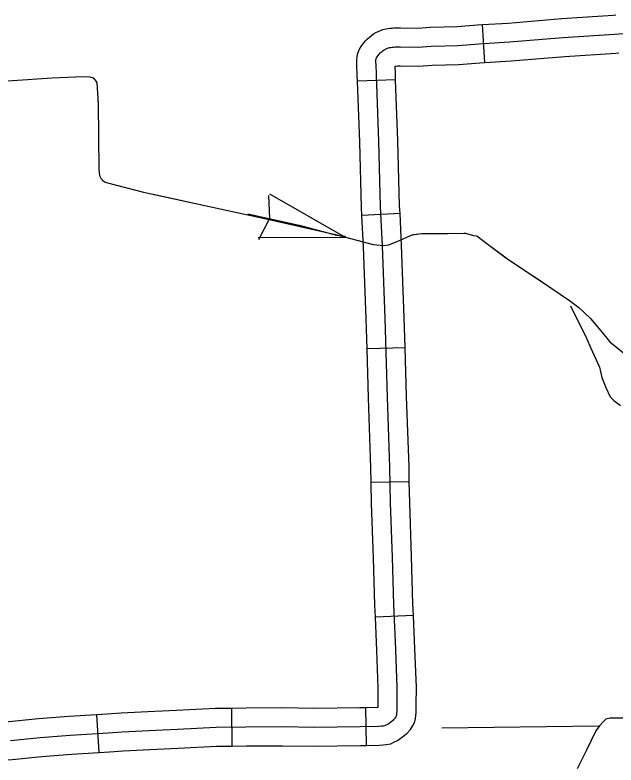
# Model space of a CAD drawing. Extents: x 1084508 to 1142749, y 1057638 to 1093403.
# Drawn here: x 1116443 to 1117186, y 1070931 to 1071859 of the extents above; entities that cross this region are included whole.
import ezdxf

# ---------------------------------------------------------------- set-up
doc = ezdxf.new("R2010")
doc.units = 0
for name, color, linetype in [('Level 32', 7, 'Continuous'), ('Level 43', 7, 'Continuous'), ('Level 47', 7, 'Continuous'), ('Level 5', 7, 'Continuous')]:
    doc.layers.add(name, color=color, linetype=linetype)

msp = doc.modelspace()

# ---------------------------------------------------------------- linework, layer by layer
at = {"layer": 'Level 32'}
for p, q in [((1117024.12, 1071800.09), (1117021.15, 1071847.08)), ((1116913.67, 1071778.93), (1116866.62, 1071777.19)), ((1116919.17, 1071613.61), (1116872.14, 1071611.24)), ((1116925.41, 1071447.46), (1116878.34, 1071446.18)), ((1116930.65, 1071281.61), (1116883.57, 1071280.74)), ((1116935.79, 1071116.56), (1116888.75, 1071114.5)), ((1116711.78, 1070954.85), (1116711.13, 1071001.92)), ((1116877.6, 1070955.72), (1116876.75, 1071002.8)), ((1116547.36, 1070947.04), (1116544.5, 1070994.04))]:
    msp.add_line(p, q, dxfattribs=at)
for points in [[(1117021.15, 1071847.08), (1117052.91, 1071849.08), (1117119.27, 1071854.65), (1117182.78, 1071858.73), (1117186.15, 1071858.99)], [(1116866.62, 1071777.19), (1116866.37, 1071784.01), (1116865.96, 1071796.89), (1116865.83, 1071798.99), (1116865.75, 1071800.95), (1116865.75, 1071803.52), (1116866.13, 1071807.56), (1116867.05, 1071811.7), (1116868.99, 1071816.55), (1116871.11, 1071819.97), (1116872.86, 1071822.59), (1116874.8, 1071825.07), (1116876.38, 1071826.88), (1116878.92, 1071829.61), (1116881.91, 1071832.11), (1116884, 1071833.67), (1116886.42, 1071835.59), (1116889.34, 1071837.2), (1116892.23, 1071838.69), (1116895.17, 1071839.81), (1116897.95, 1071840.94), (1116901.43, 1071841.73), (1116904.48, 1071842.27), (1116907.11, 1071842.59), (1116909.26, 1071842.76), (1116911.58, 1071842.96), (1116915.63, 1071843.02), (1116919.66, 1071843.02), (1116941.11, 1071842.84), (1116956.6, 1071843.83), (1116989.64, 1071844.85), (1117014.85, 1071846.68), (1117021.15, 1071847.08)], [(1116915.81, 1071819.48), (1116919.56, 1071819.48), (1116941.76, 1071819.3), (1116957.71, 1071820.32), (1116990.85, 1071821.34), (1117016.44, 1071823.19), (1117054.63, 1071825.6), (1117121.01, 1071831.17), (1117184.42, 1071835.25), (1117216.31, 1071837.66)], [(1116900.46, 1070980.35), (1116901.89, 1070981.06), (1116903.92, 1070982.08), (1116905.95, 1070983.5), (1116907.58, 1070984.62), (1116909.71, 1070986.45), (1116911.54, 1070987.88), (1116913.58, 1070990.01), (1116914.39, 1070991.23), (1116914.9, 1070992.66), (1116915.2, 1070993.67), (1116915.41, 1070995.4), (1116915.61, 1070997.54), (1116915.61, 1070999.98), (1116915.61, 1071005.78), (1116915.81, 1071027.23), (1116914.09, 1071074.12), (1116911.65, 1071129.85), (1116909.82, 1071188.64), (1116907.58, 1071255.55), (1116906.77, 1071299.69), (1116903.51, 1071386.34), (1116900.87, 1071483.98), (1116897.62, 1071573.47), (1116895.18, 1071621.88), (1116892.94, 1071702.43), (1116889.89, 1071784.81), (1116889.48, 1071798.01), (1116889.34, 1071800.19), (1116889.29, 1071801.4), (1116889.29, 1071802.42), (1116889.43, 1071803.9), (1116889.62, 1071804.73), (1116890.08, 1071805.89), (1116890.92, 1071807.24), (1116891.94, 1071808.77), (1116892.96, 1071810.07), (1116893.88, 1071811.13), (1116895.13, 1071812.48), (1116896.53, 1071813.64), (1116898.38, 1071815.03), (1116899.49, 1071815.91), (1116900.42, 1071816.42), (1116901.86, 1071817.16), (1116903.8, 1071817.91), (1116905.05, 1071818.42), (1116906.07, 1071818.65), (1116907.93, 1071818.97), (1116909.46, 1071819.16), (1116911.22, 1071819.3), (1116912.79, 1071819.44), (1116915.81, 1071819.48)], [(1117024.12, 1071800.09), (1117056.36, 1071802.13), (1117122.75, 1071807.69), (1117186.06, 1071811.77), (1117189.7, 1071812.04)], [(1116913.67, 1071778.93), (1116913.42, 1071785.61), (1116913.1, 1071795.83), (1116913.18, 1071795.84), (1116914.01, 1071795.91), (1116915.99, 1071795.94), (1116919.46, 1071795.94), (1116942.42, 1071795.75), (1116958.82, 1071796.8), (1116992.07, 1071797.82), (1117018.03, 1071799.71), (1117024.12, 1071800.09)], [(1116872.14, 1071611.24), (1116871.65, 1071620.97), (1116869.41, 1071701.67), (1116866.62, 1071777.19)], [(1116919.17, 1071613.61), (1116918.7, 1071622.8), (1116916.47, 1071703.19), (1116913.67, 1071778.93)], [(1116925.41, 1071447.46), (1116924.4, 1071484.72), (1116921.14, 1071574.49), (1116919.17, 1071613.61)], [(1116878.34, 1071446.18), (1116877.34, 1071483.23), (1116874.1, 1071572.45), (1116872.14, 1071611.24)], [(1116883.57, 1071280.74), (1116883.23, 1071299.03), (1116879.99, 1071385.58), (1116878.34, 1071446.18)], [(1116930.65, 1071281.61), (1116930.3, 1071300.35), (1116927.04, 1071387.1), (1116925.41, 1071447.46)], [(1116888.75, 1071114.5), (1116888.12, 1071128.97), (1116886.29, 1071187.88), (1116884.05, 1071254.94), (1116883.57, 1071280.74)], [(1116935.79, 1071116.56), (1116935.17, 1071130.73), (1116933.35, 1071189.39), (1116931.11, 1071256.16), (1116930.65, 1071281.61)], [(1116876.75, 1071002.8), (1116891.42, 1071003.06), (1116892.07, 1071003.12), (1116892.07, 1071005.89), (1116892.27, 1071026.91), (1116890.56, 1071073.17), (1116888.75, 1071114.5)], [(1116877.6, 1070955.72), (1116893.86, 1070956.01), (1116898.18, 1070956.38), (1116901.55, 1070956.67), (1116907.83, 1070957.71), (1116912.42, 1070960.01), (1116916, 1070961.8), (1116919.38, 1070964.16), (1116921.95, 1070965.94), (1116924.61, 1070968.22), (1116927.39, 1070970.38), (1116932.04, 1070975.26), (1116935.59, 1070980.59), (1116937.27, 1070985.31), (1116938.34, 1070988.88), (1116938.82, 1070992.91), (1116939.15, 1070996.42), (1116939.15, 1070999.98), (1116939.15, 1071005.66), (1116939.36, 1071027.56), (1116937.61, 1071075.07), (1116935.79, 1071116.56)], [(1116544.5, 1070994.04), (1116556.87, 1070994.79), (1116574.32, 1070996.02), (1116607.44, 1070997.56), (1116642.73, 1070999.49), (1116690.99, 1071001.65), (1116711.13, 1071001.92)], [(1116711.13, 1071001.92), (1116728.43, 1071002.16), (1116773.88, 1071002.47), (1116812.95, 1071001.96), (1116869.61, 1071002.67), (1116876.75, 1071002.8)], [(1116379.32, 1070980.97), (1116387.39, 1070981.46), (1116435.36, 1070985.39), (1116472.39, 1070988.95), (1116509.9, 1070991.93), (1116544.5, 1070994.04)], [(1116437.45, 1070961.94), (1116474.45, 1070965.5), (1116511.55, 1070968.45), (1116558.41, 1070971.3), (1116575.69, 1070972.52), (1116608.63, 1070974.04), (1116643.9, 1070975.98), (1116691.68, 1070978.11), (1116728.68, 1070978.62), (1116773.81, 1070978.93), (1116812.94, 1070978.42), (1116869.97, 1070979.13), (1116892.64, 1070979.54), (1116896.2, 1070979.84), (1116898.63, 1070980.04), (1116900.46, 1070980.35)], [(1116547.36, 1070947.04), (1116559.95, 1070947.81), (1116577.07, 1070949.02), (1116609.82, 1070950.53), (1116645.07, 1070952.46), (1116692.36, 1070954.58), (1116711.78, 1070954.85)], [(1116711.78, 1070954.85), (1116728.92, 1070955.08), (1116773.74, 1070955.38), (1116812.94, 1070954.87), (1116870.33, 1070955.59), (1116877.6, 1070955.72)], [(1116382.14, 1070933.97), (1116390.73, 1070934.49), (1116439.54, 1070938.49), (1116476.51, 1070942.05), (1116513.2, 1070944.97), (1116547.36, 1070947.04)]]:
    msp.add_lwpolyline(points, dxfattribs=at)
at = {"layer": 'Level 43'}
for p, q in [((1116756.69, 1071635.84), (1116757.91, 1071607.21)), ((1116851.61, 1071583.64), (1116758.24, 1071637.35)), ((1116744.56, 1071581.42), (1116757.83, 1071606.84)), ((1116851.61, 1071583.64), (1116743.89, 1071583.47))]:
    msp.add_line(p, q, dxfattribs=at)
for points in [[(1116403.5, 1071775.9), (1116414.38, 1071776.82), (1116440.21, 1071777.95), (1116489.27, 1071781.32), (1116527.47, 1071782.82), (1116527.59, 1071782.81)], [(1116440.21, 1071777.95), (1116489.27, 1071781.32)], [(1116489.27, 1071781.32), (1116527.47, 1071782.82), (1116535.7, 1071782.44), (1116539.82, 1071781.32), (1116542.45, 1071778.32), (1116544.32, 1071774.95), (1116545.82, 1071749.47), (1116546.94, 1071668.54), (1116547.69, 1071660.3), (1116549.56, 1071656.56), (1116551.43, 1071654.68), (1116553.68, 1071652.81), (1116557.42, 1071651.31), (1116601.99, 1071640.07), (1116753.65, 1071606.72), (1116839.4, 1071587.62), (1116885.84, 1071575.25), (1116899.32, 1071573.75), (1116905.31, 1071574.88), (1116916.54, 1071579.37), (1116934.14, 1071587.24), (1116945.75, 1071588.74), (1116961.11, 1071588.74), (1116977.96, 1071588.74), (1117000.05, 1071589.12), (1117009.79, 1071586.49), (1117014.28, 1071585.74), (1117026.64, 1071576.38), (1117051.35, 1071558.02), (1117095.17, 1071528.79), (1117128.5, 1071505.94), (1117140.11, 1071497.32), (1117154.71, 1071483.46), (1117165.19, 1071470.72), (1117178.68, 1071454.61), (1117202.64, 1071435.5)], [(1116545.56, 1071753.78), (1116545.82, 1071749.47), (1116546.94, 1071668.54), (1116547.69, 1071660.3), (1116549.56, 1071656.56), (1116551.43, 1071654.68), (1116553.68, 1071652.81), (1116557.42, 1071651.31), (1116573.88, 1071647.16)], [(1116614.14, 1071637.4), (1116683.66, 1071622.11)], [(1116730.87, 1071613.03), (1116794.28, 1071598.9), (1116840.71, 1071586.54), (1116851.92, 1071585.29)], [(1116935.8, 1071587.46), (1116945.75, 1071588.74), (1116961.11, 1071588.74), (1116977.96, 1071588.74), (1116997.86, 1071589.08)], [(1116997.86, 1071589.08), (1117000.05, 1071589.12), (1117009.79, 1071586.49), (1117014.28, 1071585.74), (1117026.64, 1071576.38), (1117050.57, 1071558.6)], [(1117085.01, 1071535.57), (1117095.17, 1071528.79), (1117128.5, 1071505.94), (1117140.11, 1071497.32), (1117154.71, 1071483.46), (1117165.19, 1071470.72), (1117178.41, 1071454.93)]]:
    msp.add_lwpolyline(points, dxfattribs=at)
at = {"layer": 'Level 47'}
for points in [[(1117130.11, 1071499.24), (1117149.79, 1071459.45), (1117155.12, 1071447.15), (1117165.78, 1071423.36), (1117168.65, 1071410.65), (1117173.57, 1071398.35), (1117178.89, 1071386.86), (1117183.4, 1071382.35), (1117191.6, 1071376.2)], [(1117241.2, 1071057.53), (1117234.23, 1071049.33), (1117225.22, 1071035.38), (1117219.89, 1071025.95), (1117213.33, 1071012.83), (1117209.23, 1071000.52), (1117206.77, 1070994.78), (1117203.49, 1070991.09), (1117200.21, 1070990.27), (1117194.88, 1070989.45), (1117188.73, 1070989.45), (1117178.9, 1070989.45), (1117173.57, 1070988.22), (1117170.7, 1070985.35), (1117165.78, 1070980.02), (1117161.27, 1070973.86), (1117149.79, 1070949.67), (1117138.31, 1070926.7)]]:
    msp.add_lwpolyline(points, dxfattribs=at)
at = {"layer": 'Level 5'}
msp.add_lwpolyline([(1116971.03, 1070977.46), (1117164.83, 1070979.76)], dxfattribs=at)

doc.saveas('drawing.dxf')
